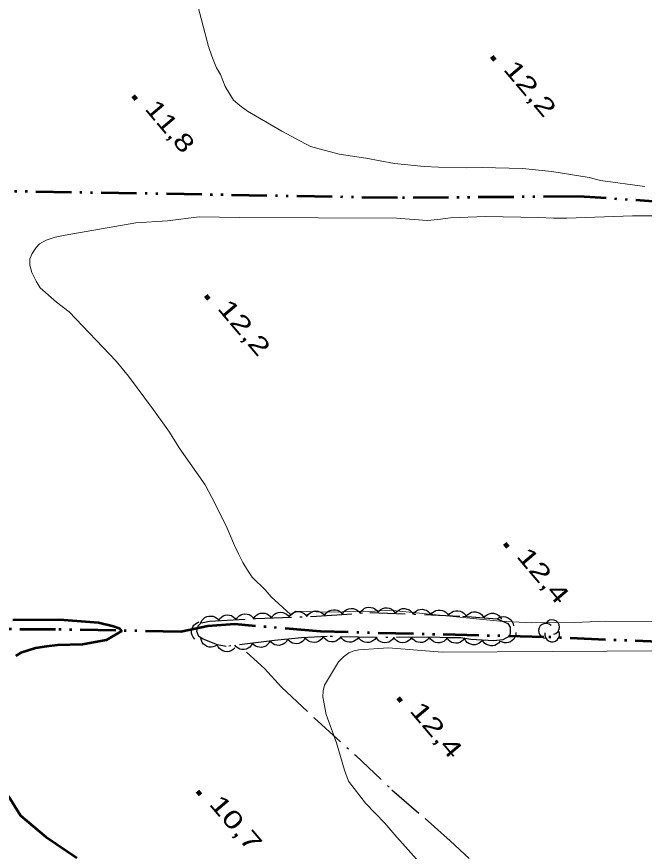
# Model space of a CAD drawing. Extents: x 386081 to 389416, y 5130568 to 5134082.
# Drawn here: x 387459.3 to 387565.5, y 5133611.5 to 5133752.7 of the extents above; entities that cross this region are included whole.
import ezdxf

# ---------------------------------------------------------------- set-up
doc = ezdxf.new("R2010")
doc.units = 0
doc.header["$LTSCALE"] = 1.2
doc.linetypes.add('DASH_DOUBLE_DOT', pattern=[9.2, 5, -1.2, 0.3, -1.2, 0.3, -1.2])
doc.linetypes.add('DOT_DASHED', pattern=[7.7, 5, -1.2, 0.3, -1.2])
for name, color, linetype, lineweight in [('1', 7, 'Continuous', 53), ('2', 7, 'Continuous', 13), ('3', 7, 'Continuous', 140), ('4', 7, 'DASH_DOUBLE_DOT', 53), ('41', 7, 'DOT_DASHED', 25), ('44', 7, 'Continuous', 25)]:
    doc.layers.add(name, color=color, linetype=linetype, lineweight=lineweight)

msp = doc.modelspace()

# ---------------------------------------------------------------- linework, layer by layer
at = {"layer": '1'}
for points in [[(387458.59, 5133650.65), (387466.51, 5133650.73), (387473.1, 5133650.21), (387475.64, 5133649.61), (387476.61, 5133649.25), (387476.97, 5133648.76), (387474.38, 5133647.24), (387470.39, 5133646.49), (387466.16, 5133646.36), (387464.29, 5133646.17), (387462.42, 5133645.86), (387461.21, 5133645.49), (387459.94, 5133645.06), (387459.1, 5133644.57)], [(387457.85, 5133620.86), (387459.91, 5133617.59), (387464.16, 5133613.96), (387469.43, 5133610.39)]]:
    msp.add_lwpolyline(points, dxfattribs=at)
at = {"layer": '2'}
for points in [[(387565.58, 5133724.01), (387558.09, 5133725.01), (387556.17, 5133725.49), (387549.84, 5133726.5), (387544.85, 5133727.04), (387538.05, 5133727.2), (387535.46, 5133727.14), (387530.64, 5133727.25), (387528.23, 5133727.36), (387523.23, 5133727.9), (387518.35, 5133728.79), (387513.83, 5133729.45), (387509.01, 5133730.77), (387504.12, 5133733.37), (387498.33, 5133736.75), (387497, 5133737.71), (387495.97, 5133738.62), (387494.52, 5133740.92), (387493.73, 5133742.92), (387493.06, 5133744.07), (387492.27, 5133746.06), (387491.72, 5133747.7), (387489.71, 5133755.39)], [(387573.14, 5133650.31), (387558.84, 5133650.46), (387553.66, 5133650.21), (387546.44, 5133650.17), (387541.04, 5133650.47), (387522.37, 5133652.33), (387519.82, 5133652.16), (387511.7, 5133651.94), (387506.49, 5133652.14), (387505.62, 5133651.6), (387502.35, 5133654.57), (387501.32, 5133655.72), (387499.14, 5133657.89), (387498.3, 5133659.1), (387497.51, 5133660.37), (387496.78, 5133661.83), (387496.11, 5133663.22), (387494.71, 5133666.55), (387492.29, 5133671.39), (387491.13, 5133673.51), (387486.77, 5133679.8), (387485.13, 5133682.41), (387482.41, 5133686.22), (387478.17, 5133691.91), (387476.11, 5133694.45), (387468.12, 5133702.79), (387466, 5133704.42), (387463.22, 5133706.84), (387462.55, 5133707.99), (387461.83, 5133709.45), (387461.46, 5133710.66), (387461.46, 5133711.75), (387461.88, 5133712.66), (387462.54, 5133713.69), (387463.14, 5133714.3), (387464.22, 5133714.91), (387465.79, 5133715.4), (387467.47, 5133715.77), (387479.41, 5133717.86), (387484.77, 5133718.17), (387490.14, 5133718.87), (387497.01, 5133718.76), (387523.57, 5133718.65), (387528.71, 5133718.26), (387530.55, 5133718.4), (387532.66, 5133718.71), (387538.62, 5133718.91), (387547.59, 5133718.75), (387550.11, 5133718.63), (387552.4, 5133718.64), (387563.47, 5133719.03), (387568.04, 5133719.04)], [(387527.88, 5133609.12), (387523.59, 5133613.9), (387521.59, 5133616.25), (387518.32, 5133619.64), (387515.42, 5133623.39), (387514.75, 5133625.26), (387513.41, 5133629.87), (387511.64, 5133634.65), (387511.09, 5133637.62), (387511.15, 5133638.65), (387511.38, 5133639.62), (387513.72, 5133643.57), (387514.56, 5133644.42), (387515.46, 5133645.09), (387516.36, 5133645.4), (387517.19, 5133645.57), (387522.21, 5133645.95), (387531.25, 5133645.22), (387577.8, 5133645.46)]]:
    msp.add_lwpolyline(points, dxfattribs=at)
at = {"layer": '3'}
for p, q in [((387539.66, 5133746), (387540.17, 5133745.39)), ((387478.97, 5133739.32), (387479.48, 5133738.71)), ((387491.27, 5133705.55), (387491.78, 5133704.94)), ((387541.89, 5133663.6), (387542.4, 5133662.99)), ((387523.8, 5133637.48), (387524.31, 5133636.87)), ((387489.85, 5133621.69), (387490.36, 5133621.08))]:
    msp.add_line(p, q, dxfattribs=at)
at = {"layer": '4'}
for points in [[(387663.83, 5133716.3), (387640.29, 5133717.8), (387611.08, 5133718.12), (387581.08, 5133720.51), (387554.42, 5133722.3), (387523.7, 5133722.05), (387426.57, 5133723.72), (387417.65, 5133723.72), (387410.14, 5133723.9), (387403.96, 5133723.71), (387400.32, 5133722.78), (387396.24, 5133721.24), (387393.45, 5133719.93)], [(387725.48, 5133642.92), (387701.68, 5133643.65), (387667.28, 5133644.37), (387642.99, 5133644.53), (387619.6, 5133645.66), (387594.95, 5133646.47), (387569.95, 5133646.84), (387548.5, 5133647.76), (387510.66, 5133648.67), (387496.17, 5133649.93), (387491.63, 5133649.62), (387487.05, 5133648.66), (387465.8, 5133649.03), (387455.85, 5133649.08), (387447.18, 5133648.38), (387440.76, 5133648.68), (387437.13, 5133648.51)]]:
    msp.add_lwpolyline(points, dxfattribs=at)
at = {"layer": '41'}
msp.add_lwpolyline([(387498.16, 5133645.2), (387501.19, 5133642.41), (387504.1, 5133639.29), (387509.6, 5133634.07), (387516.61, 5133627.75), (387522.78, 5133621.92), (387528.4, 5133617.03), (387532.62, 5133613.25), (387535.83, 5133610.29)], dxfattribs=at)
at = {"layer": '44'}
for points in [[(387514.38, 5133651.59), (387514.59, 5133651.95), (387514.88, 5133652.23), (387515.15, 5133652.42), (387515.48, 5133652.53), (387515.85, 5133652.59), (387516.23, 5133652.56), (387516.55, 5133652.49), (387516.86, 5133652.32), (387517.15, 5133652.09), (387517.37, 5133651.8)], [(387517.37, 5133651.8), (387517.58, 5133652.16), (387517.88, 5133652.44), (387518.14, 5133652.63), (387518.48, 5133652.75), (387518.84, 5133652.8), (387519.22, 5133652.77), (387519.54, 5133652.7), (387519.85, 5133652.53), (387520.14, 5133652.3), (387520.36, 5133652.01)], [(387520.36, 5133651.87), (387520.61, 5133652.2), (387520.94, 5133652.45), (387521.23, 5133652.61), (387521.57, 5133652.68), (387521.94, 5133652.7), (387522.31, 5133652.62), (387522.62, 5133652.52), (387522.91, 5133652.31), (387523.17, 5133652.05), (387523.36, 5133651.74)], [(387523.36, 5133651.74), (387523.61, 5133652.08), (387523.94, 5133652.32), (387524.22, 5133652.48), (387524.57, 5133652.56), (387524.94, 5133652.58), (387525.31, 5133652.5), (387525.62, 5133652.4), (387525.91, 5133652.19), (387526.17, 5133651.93), (387526.36, 5133651.62)], [(387526.36, 5133651.62), (387526.61, 5133651.96), (387526.93, 5133652.2), (387527.22, 5133652.36), (387527.57, 5133652.44), (387527.93, 5133652.46), (387528.31, 5133652.38), (387528.62, 5133652.28), (387528.91, 5133652.07), (387529.17, 5133651.81), (387529.36, 5133651.5)], [(387490.43, 5133650.16), (387490.6, 5133650.54), (387490.87, 5133650.85), (387491.12, 5133651.07), (387491.44, 5133651.22), (387491.8, 5133651.31), (387492.18, 5133651.31), (387492.5, 5133651.28), (387492.83, 5133651.14), (387493.14, 5133650.94), (387493.39, 5133650.68)], [(387493.41, 5133650.51), (387493.62, 5133650.87), (387493.92, 5133651.14), (387494.19, 5133651.33), (387494.53, 5133651.44), (387494.89, 5133651.49), (387495.27, 5133651.45), (387495.59, 5133651.38), (387495.9, 5133651.2), (387496.18, 5133650.97), (387496.4, 5133650.68)], [(387496.4, 5133650.68), (387496.61, 5133651.04), (387496.92, 5133651.32), (387497.19, 5133651.5), (387497.52, 5133651.61), (387497.89, 5133651.67), (387498.27, 5133651.63), (387498.59, 5133651.56), (387498.89, 5133651.38), (387499.18, 5133651.14), (387499.4, 5133650.86)], [(387499.4, 5133650.87), (387499.62, 5133651.22), (387499.92, 5133651.49), (387500.2, 5133651.67), (387500.53, 5133651.77), (387500.9, 5133651.82), (387501.28, 5133651.77), (387501.6, 5133651.7), (387501.9, 5133651.51), (387502.18, 5133651.27), (387502.39, 5133650.98)], [(387502.39, 5133650.98), (387502.61, 5133651.34), (387502.92, 5133651.61), (387503.19, 5133651.79), (387503.53, 5133651.89), (387503.9, 5133651.94), (387504.28, 5133651.89), (387504.59, 5133651.81), (387504.9, 5133651.63), (387505.18, 5133651.39), (387505.39, 5133651.1)], [(387505.39, 5133651.1), (387505.61, 5133651.45), (387505.92, 5133651.72), (387506.19, 5133651.91), (387506.53, 5133652.01), (387506.9, 5133652.06), (387507.28, 5133652.01), (387507.59, 5133651.93), (387507.89, 5133651.75), (387508.18, 5133651.51), (387508.39, 5133651.22)], [(387508.39, 5133651.22), (387508.61, 5133651.57), (387508.92, 5133651.84), (387509.19, 5133652.02), (387509.53, 5133652.13), (387509.89, 5133652.17), (387510.27, 5133652.12), (387510.59, 5133652.05), (387510.89, 5133651.87), (387511.17, 5133651.62), (387511.39, 5133651.33)], [(387511.38, 5133651.38), (387511.59, 5133651.74), (387511.89, 5133652.02), (387512.16, 5133652.21), (387512.49, 5133652.32), (387512.86, 5133652.38), (387513.24, 5133652.34), (387513.56, 5133652.28), (387513.87, 5133652.11), (387514.15, 5133651.87), (387514.38, 5133651.59)], [(387529.36, 5133651.5), (387529.6, 5133651.84), (387529.93, 5133652.08), (387530.22, 5133652.24), (387530.56, 5133652.32), (387530.93, 5133652.33), (387531.31, 5133652.25), (387531.62, 5133652.15), (387531.9, 5133651.95), (387532.16, 5133651.69), (387532.35, 5133651.38)], [(387532.35, 5133651.38), (387532.6, 5133651.72), (387532.93, 5133651.96), (387533.22, 5133652.12), (387533.56, 5133652.2), (387533.93, 5133652.21), (387534.3, 5133652.13), (387534.61, 5133652.03), (387534.9, 5133651.83), (387535.16, 5133651.56), (387535.35, 5133651.26)], [(387535.35, 5133651.24), (387535.61, 5133651.56), (387535.95, 5133651.79), (387536.24, 5133651.94), (387536.59, 5133652), (387536.96, 5133652.01), (387537.33, 5133651.91), (387537.63, 5133651.8), (387537.91, 5133651.58), (387538.16, 5133651.31), (387538.34, 5133651)], [(387538.34, 5133651), (387538.6, 5133651.32), (387538.94, 5133651.55), (387539.23, 5133651.7), (387539.58, 5133651.77), (387539.95, 5133651.77), (387540.32, 5133651.68), (387540.63, 5133651.56), (387540.9, 5133651.35), (387541.15, 5133651.07), (387541.33, 5133650.76)], [(387540.58, 5133650.82), (387540.93, 5133651.05), (387541.32, 5133651.16), (387541.65, 5133651.21), (387541.99, 5133651.17), (387542.35, 5133651.05), (387542.67, 5133650.85), (387542.93, 5133650.65), (387543.12, 5133650.35), (387543.28, 5133650.02), (387543.35, 5133649.66)], [(387489.42, 5133647.4), (387489.15, 5133647.71), (387488.97, 5133648.07), (387488.87, 5133648.39), (387488.87, 5133648.74), (387488.92, 5133649.11), (387489.08, 5133649.46), (387489.24, 5133649.74), (387489.5, 5133649.98), (387489.81, 5133650.18), (387490.15, 5133650.31)], [(387543.75, 5133648.5), (387543.72, 5133648.08), (387543.57, 5133647.71), (387543.41, 5133647.42), (387543.15, 5133647.17), (387542.85, 5133646.96), (387542.49, 5133646.83), (387542.17, 5133646.76), (387541.82, 5133646.78), (387541.46, 5133646.87), (387541.14, 5133647.03)], [(387493.22, 5133646.44), (387492.87, 5133646.2), (387492.48, 5133646.08), (387492.16, 5133646.02), (387491.81, 5133646.07), (387491.46, 5133646.17), (387491.13, 5133646.37), (387490.87, 5133646.57), (387490.67, 5133646.86), (387490.51, 5133647.19), (387490.43, 5133647.54)], [(387502.14, 5133647.09), (387501.95, 5133646.72), (387501.67, 5133646.42), (387501.41, 5133646.22), (387501.08, 5133646.09), (387500.72, 5133646.01), (387500.34, 5133646.03), (387500.01, 5133646.08), (387499.7, 5133646.24), (387499.4, 5133646.45), (387499.16, 5133646.72)], [(387505.12, 5133647.38), (387504.92, 5133647.02), (387504.63, 5133646.73), (387504.37, 5133646.54), (387504.04, 5133646.42), (387503.67, 5133646.35), (387503.29, 5133646.38), (387502.97, 5133646.44), (387502.66, 5133646.61), (387502.36, 5133646.83), (387502.14, 5133647.11)], [(387508.11, 5133647.66), (387507.91, 5133647.29), (387507.62, 5133647.01), (387507.35, 5133646.81), (387507.02, 5133646.69), (387506.66, 5133646.63), (387506.28, 5133646.65), (387505.96, 5133646.71), (387505.65, 5133646.88), (387505.35, 5133647.11), (387505.12, 5133647.38)], [(387511.11, 5133647.82), (387510.89, 5133647.46), (387510.59, 5133647.18), (387510.32, 5133646.99), (387509.99, 5133646.88), (387509.62, 5133646.83), (387509.24, 5133646.87), (387508.92, 5133646.94), (387508.62, 5133647.12), (387508.33, 5133647.35), (387508.11, 5133647.64)], [(387514.11, 5133647.81), (387513.86, 5133647.47), (387513.54, 5133647.22), (387513.26, 5133647.05), (387512.92, 5133646.97), (387512.55, 5133646.95), (387512.17, 5133647.02), (387511.86, 5133647.11), (387511.57, 5133647.32), (387511.3, 5133647.57), (387511.11, 5133647.88)], [(387517.11, 5133647.75), (387516.86, 5133647.4), (387516.54, 5133647.16), (387516.26, 5133646.99), (387515.91, 5133646.91), (387515.55, 5133646.88), (387515.17, 5133646.96), (387514.86, 5133647.05), (387514.57, 5133647.25), (387514.3, 5133647.51), (387514.11, 5133647.81)], [(387520.1, 5133647.68), (387519.86, 5133647.34), (387519.54, 5133647.09), (387519.26, 5133646.92), (387518.91, 5133646.84), (387518.55, 5133646.82), (387518.17, 5133646.89), (387517.86, 5133646.99), (387517.57, 5133647.19), (387517.3, 5133647.44), (387517.11, 5133647.75)], [(387523.1, 5133647.69), (387522.87, 5133647.34), (387522.56, 5133647.09), (387522.27, 5133646.91), (387521.94, 5133646.82), (387521.57, 5133646.79), (387521.19, 5133646.85), (387520.87, 5133646.94), (387520.58, 5133647.13), (387520.31, 5133647.38), (387520.1, 5133647.68)], [(387526.1, 5133647.7), (387525.87, 5133647.35), (387525.56, 5133647.1), (387525.27, 5133646.92), (387524.94, 5133646.83), (387524.57, 5133646.8), (387524.19, 5133646.86), (387523.87, 5133646.95), (387523.58, 5133647.14), (387523.31, 5133647.39), (387523.1, 5133647.69)], [(387529.1, 5133647.71), (387528.87, 5133647.36), (387528.56, 5133647.1), (387528.27, 5133646.93), (387527.94, 5133646.84), (387527.57, 5133646.81), (387527.19, 5133646.87), (387526.87, 5133646.96), (387526.58, 5133647.15), (387526.31, 5133647.4), (387526.1, 5133647.7)], [(387532.1, 5133647.61), (387531.85, 5133647.27), (387531.53, 5133647.03), (387531.24, 5133646.87), (387530.9, 5133646.79), (387530.53, 5133646.77), (387530.15, 5133646.85), (387529.84, 5133646.95), (387529.56, 5133647.16), (387529.29, 5133647.42), (387529.1, 5133647.73)], [(387535.1, 5133647.61), (387534.87, 5133647.27), (387534.55, 5133647.01), (387534.27, 5133646.84), (387533.93, 5133646.74), (387533.57, 5133646.71), (387533.19, 5133646.77), (387532.87, 5133646.86), (387532.58, 5133647.05), (387532.31, 5133647.3), (387532.1, 5133647.6)], [(387538.08, 5133647.25), (387537.83, 5133646.92), (387537.5, 5133646.69), (387537.21, 5133646.53), (387536.86, 5133646.46), (387536.49, 5133646.45), (387536.12, 5133646.54), (387535.81, 5133646.65), (387535.53, 5133646.86), (387535.27, 5133647.12), (387535.09, 5133647.43)], [(387541.08, 5133647.08), (387540.82, 5133646.74), (387540.49, 5133646.51), (387540.2, 5133646.35), (387539.85, 5133646.28), (387539.49, 5133646.27), (387539.11, 5133646.36), (387538.8, 5133646.47), (387538.52, 5133646.68), (387538.27, 5133646.95), (387538.08, 5133647.25)], [(387496.17, 5133645.93), (387495.89, 5133645.63), (387495.53, 5133645.43), (387495.23, 5133645.31), (387494.88, 5133645.27), (387494.51, 5133645.3), (387494.15, 5133645.43), (387493.85, 5133645.57), (387493.59, 5133645.81), (387493.36, 5133646.1), (387493.21, 5133646.43)], [(387499.16, 5133646.72), (387498.97, 5133646.35), (387498.69, 5133646.06), (387498.43, 5133645.86), (387498.1, 5133645.72), (387497.74, 5133645.65), (387497.36, 5133645.67), (387497.04, 5133645.72), (387496.72, 5133645.87), (387496.42, 5133646.09), (387496.18, 5133646.36)]]:
    msp.add_lwpolyline(points, dxfattribs=at)
at = {"layer": '44', "linetype": 'DOT_DASHED'}
msp.add_lwpolyline([(387540.58, 5133650.82), (387542.4, 5133650.06), (387542.76, 5133649.45), (387542.77, 5133648.48), (387542.65, 5133647.88), (387541.57, 5133647.27), (387540, 5133647.14), (387536.15, 5133647.37), (387534.46, 5133647.61), (387532.3, 5133647.6), (387529.53, 5133647.71), (387520.13, 5133647.68), (387511.82, 5133647.86), (387507.48, 5133647.6), (387502.9, 5133647.18), (387494.7, 5133646.18), (387493.26, 5133646.42), (387490.84, 5133647.38), (387490.11, 5133647.86), (387489.75, 5133648.71), (387489.99, 5133649.68), (387490.47, 5133650.17), (387491.91, 5133650.42), (387499.76, 5133650.88), (387510, 5133651.28), (387519.03, 5133651.92), (387534.8, 5133651.28)], close=True, dxfattribs=at)
at = {"layer": '44'}
for centre, start, end in [((387548.82, 5133648.818), 44.11537, 269.80396), ((387549.89, 5133649.44), 282.26917, 149.72626), ((387549.89, 5133648.196), 166.93686, 29.62122)]:
    msp.add_arc(centre, 1.244, start, end, dxfattribs=at)

# ---------------------------------------------------------------- texts
at = {"layer": '3'}
for s, width, p in [('12,2   ', 1.4, (387541.49, 5133743.78)), ('11,8   ', 1.3, (387480.8, 5133737.1)), ('12,2   ', 1.4, (387493.1, 5133703.33)), ('12,4   ', 1.4, (387543.72, 5133661.38)), ('12,4   ', 1.4, (387525.63, 5133635.26)), ('10,7   ', 1.4, (387491.68, 5133619.47))]:
    msp.add_text(s, height=3, rotation=310.294, dxfattribs=dict(at, width=width)).set_placement(p)

doc.saveas('drawing.dxf')
